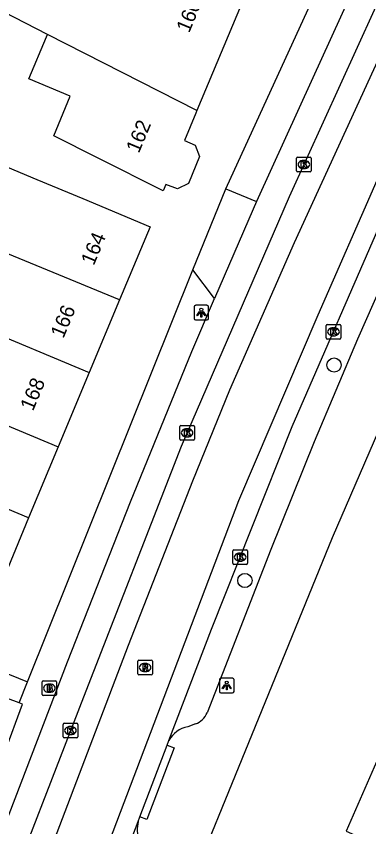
# Model space of a CAD drawing. Extents: x 160356 to 161355, y 381727 to 382845.
# Drawn here: x 160712.8 to 160737, y 382053.9 to 382109.5 of the extents above; entities that cross this region are included whole.
import ezdxf

# ---------------------------------------------------------------- set-up
doc = ezdxf.new("R2010")
doc.units = 0
for name, color, linetype in [('IMGEO_Boom', 7, 'Continuous'), ('IMGEO_Brandkraan', 7, 'Continuous'), ('IMGEO_Kolk', 7, 'Continuous'), ('IMGEO_Lichtpunt', 7, 'Continuous'), ('IMGEO_Pand', 7, 'Continuous'), ('IMGEO_Pand_nummerreeks', 7, 'Continuous'), ('IMGEO_Rijbaan_lokaal_gesloten', 7, 'Continuous'), ('IMGEO_Rioolput', 7, 'Continuous'), ('IMGEO_Voetpad_open', 7, 'Continuous')]:
    doc.layers.add(name, color=color, linetype=linetype)

msp = doc.modelspace()

# ---------------------------------------------------------------- linework, layer by layer
at = {"layer": 'IMGEO_Boom'}
for centre in [(160734.583, 382085.59), (160728.465, 382070.806)]:
    msp.add_circle(centre, 0.489, dxfattribs=at)
at = {"layer": 'IMGEO_Brandkraan'}
for p, q in [((160714.555, 382062.991), (160714.555, 382063.843)), ((160714.63, 382063.917), (160715.482, 382063.917)), ((160715.043, 382063.697), (160715.068, 382063.697)), ((160715.556, 382063.843), (160715.556, 382062.991)), ((160715.066, 382063.137), (160715.041, 382063.137)), ((160715.482, 382062.917), (160714.63, 382062.917))]:
    msp.add_line(p, q, dxfattribs=at)
for points in [[(160714.555, 382062.991), (160714.555, 382063.843)], [(160714.63, 382063.917), (160715.482, 382063.917)], [(160714.903, 382063.617), (160714.903, 382063.217), (160715.116, 382063.217)], [(160715.134, 382063.617), (160714.903, 382063.617)], [(160715.556, 382063.843), (160715.556, 382062.991)], [(160715.082, 382063.536), (160715.028, 382063.536), (160715.028, 382063.46)], [(160715.028, 382063.46), (160715.081, 382063.46)], [(160715.09, 382063.384), (160715.028, 382063.384), (160715.028, 382063.303)], [(160715.028, 382063.303), (160715.09, 382063.303)], [(160715.482, 382062.917), (160714.63, 382062.917)]]:
    msp.add_lwpolyline(points, dxfattribs=at)
for centre, radius, start, end in [((160714.632, 382063.841), 0.0765, 91.552, 178.448), ((160714.632, 382063.841), 0.0765, 91.552, 178.448), ((160715.138, 382063.472), 0.145, 59.4692, 91.5367), ((160715.163, 382063.519), 0.0922, 285.5137, 58.1501), ((160715.48, 382063.841), 0.0765, 1.552, 88.448), ((160715.48, 382063.841), 0.0765, 1.552, 88.448), ((160714.632, 382062.993), 0.0765, 181.552, 268.448), ((160714.632, 382062.993), 0.0765, 181.552, 268.448), ((160715.083, 382063.498), 0.0379, 267.8285, 90.9355), ((160715.091, 382063.343), 0.0404, 269.8759, 90.5077), ((160715.122, 382063.468), 0.251, 268.6676, 293.5347), ((160715.168, 382063.327), 0.105, 301.3115, 78.989), ((160715.48, 382062.993), 0.0765, 271.552, 358.448), ((160715.48, 382062.993), 0.0765, 271.552, 358.448)]:
    msp.add_arc(centre, radius, start, end, dxfattribs=at)
for centre, major_axis, ratio, start_param, end_param in [((160715.042, 382063.417), (-0.387, 0.002), 0.722429, 4.712389, 7.853982), ((160715.067, 382063.417), (-0.39, 0.002), 0.717154, 1.570796, 4.712389)]:
    msp.add_ellipse(centre, major_axis=major_axis, ratio=ratio, start_param=start_param, end_param=end_param, dxfattribs=at)
at = {"layer": 'IMGEO_Kolk'}
for p, q in [((160732.009, 382098.927), (160732.009, 382099.779)), ((160732.084, 382099.853), (160732.936, 382099.853)), ((160733.01, 382099.779), (160733.01, 382098.927)), ((160732.497, 382099.633), (160732.522, 382099.633)), ((160732.936, 382098.853), (160732.084, 382098.853)), ((160732.52, 382099.073), (160732.495, 382099.073)), ((160734.042, 382087.451), (160734.042, 382088.303)), ((160734.117, 382088.377), (160734.969, 382088.377)), ((160734.53, 382088.157), (160734.555, 382088.157)), ((160735.043, 382088.303), (160735.043, 382087.451)), ((160734.553, 382087.597), (160734.528, 382087.597)), ((160734.969, 382087.377), (160734.117, 382087.377)), ((160724.004, 382080.514), (160724.004, 382081.366)), ((160724.079, 382081.44), (160724.931, 382081.44)), ((160725.005, 382081.366), (160725.005, 382080.514)), ((160724.492, 382081.22), (160724.517, 382081.22)), ((160724.931, 382080.44), (160724.079, 382080.44)), ((160724.515, 382080.66), (160724.49, 382080.66)), ((160727.641, 382071.985), (160727.641, 382072.837)), ((160727.716, 382072.911), (160728.568, 382072.911)), ((160728.129, 382072.691), (160728.154, 382072.691)), ((160728.642, 382072.837), (160728.642, 382071.985)), ((160728.568, 382071.911), (160727.716, 382071.911)), ((160728.152, 382072.131), (160728.127, 382072.131)), ((160716.003, 382060.08), (160716.003, 382060.932)), ((160716.078, 382061.006), (160716.93, 382061.006)), ((160716.491, 382060.786), (160716.516, 382060.786)), ((160717.004, 382060.932), (160717.004, 382060.08)), ((160716.514, 382060.226), (160716.489, 382060.226)), ((160716.93, 382060.006), (160716.078, 382060.006))]:
    msp.add_line(p, q, dxfattribs=at)
for points in [[(160732.009, 382098.927), (160732.009, 382099.779)], [(160732.084, 382099.853), (160732.936, 382099.853)], [(160733.01, 382099.779), (160733.01, 382098.927)], [(160732.33, 382099.553), (160732.453, 382099.553), (160732.453, 382099.402), (160732.583, 382099.553), (160732.747, 382099.553), (160732.601, 382099.402), (160732.754, 382099.153), (160732.602, 382099.153), (160732.517, 382099.317), (160732.453, 382099.25), (160732.453, 382099.153), (160732.33, 382099.153), (160732.33, 382099.553)], [(160732.936, 382098.853), (160732.084, 382098.853)], [(160734.042, 382087.451), (160734.042, 382088.303)], [(160734.117, 382088.377), (160734.969, 382088.377)], [(160734.363, 382088.077), (160734.486, 382088.077), (160734.486, 382087.926), (160734.616, 382088.077), (160734.78, 382088.077), (160734.634, 382087.926), (160734.787, 382087.677), (160734.635, 382087.677), (160734.55, 382087.841), (160734.486, 382087.774), (160734.486, 382087.677), (160734.363, 382087.677), (160734.363, 382088.077)], [(160735.043, 382088.303), (160735.043, 382087.451)], [(160734.969, 382087.377), (160734.117, 382087.377)], [(160724.004, 382080.514), (160724.004, 382081.366)], [(160724.079, 382081.44), (160724.931, 382081.44)], [(160725.005, 382081.366), (160725.005, 382080.514)], [(160724.325, 382081.14), (160724.448, 382081.14), (160724.448, 382080.989), (160724.578, 382081.14), (160724.742, 382081.14), (160724.596, 382080.989), (160724.749, 382080.74), (160724.597, 382080.74), (160724.512, 382080.904), (160724.448, 382080.837), (160724.448, 382080.74), (160724.325, 382080.74), (160724.325, 382081.14)], [(160724.931, 382080.44), (160724.079, 382080.44)], [(160727.641, 382071.985), (160727.641, 382072.837)], [(160727.716, 382072.911), (160728.568, 382072.911)], [(160727.962, 382072.611), (160728.085, 382072.611), (160728.085, 382072.46), (160728.215, 382072.611), (160728.379, 382072.611), (160728.233, 382072.46), (160728.386, 382072.211), (160728.234, 382072.211), (160728.149, 382072.375), (160728.085, 382072.308), (160728.085, 382072.211), (160727.962, 382072.211), (160727.962, 382072.611)], [(160728.642, 382072.837), (160728.642, 382071.985)], [(160728.568, 382071.911), (160727.716, 382071.911)], [(160716.003, 382060.08), (160716.003, 382060.932)], [(160716.078, 382061.006), (160716.93, 382061.006)], [(160717.004, 382060.932), (160717.004, 382060.08)], [(160716.324, 382060.706), (160716.447, 382060.706), (160716.447, 382060.555), (160716.577, 382060.706), (160716.741, 382060.706), (160716.595, 382060.555), (160716.748, 382060.306), (160716.596, 382060.306), (160716.511, 382060.47), (160716.447, 382060.403), (160716.447, 382060.306), (160716.324, 382060.306), (160716.324, 382060.706)], [(160716.93, 382060.006), (160716.078, 382060.006)]]:
    msp.add_lwpolyline(points, dxfattribs=at)
for centre, start, end in [((160732.086, 382099.777), 91.552, 178.448), ((160732.086, 382099.777), 91.552, 178.448), ((160732.934, 382099.777), 1.552, 88.448), ((160732.934, 382099.777), 1.552, 88.448), ((160732.086, 382098.929), 181.552, 268.448), ((160732.086, 382098.929), 181.552, 268.448), ((160732.934, 382098.929), 271.552, 358.448), ((160732.934, 382098.929), 271.552, 358.448), ((160734.119, 382088.301), 91.552, 178.448), ((160734.119, 382088.301), 91.552, 178.448), ((160734.967, 382088.301), 1.552, 88.448), ((160734.967, 382088.301), 1.552, 88.448), ((160734.119, 382087.453), 181.552, 268.448), ((160734.119, 382087.453), 181.552, 268.448), ((160734.967, 382087.453), 271.552, 358.448), ((160734.967, 382087.453), 271.552, 358.448), ((160724.081, 382081.364), 91.552, 178.448), ((160724.081, 382081.364), 91.552, 178.448), ((160724.929, 382081.364), 1.552, 88.448), ((160724.929, 382081.364), 1.552, 88.448), ((160724.081, 382080.516), 181.552, 268.448), ((160724.081, 382080.516), 181.552, 268.448), ((160724.929, 382080.516), 271.552, 358.448), ((160724.929, 382080.516), 271.552, 358.448), ((160727.718, 382072.835), 91.552, 178.448), ((160727.718, 382072.835), 91.552, 178.448), ((160728.566, 382072.835), 1.552, 88.448), ((160728.566, 382072.835), 1.552, 88.448), ((160727.718, 382071.987), 181.552, 268.448), ((160727.718, 382071.987), 181.552, 268.448), ((160728.566, 382071.987), 271.552, 358.448), ((160728.566, 382071.987), 271.552, 358.448), ((160716.08, 382060.93), 91.552, 178.448), ((160716.08, 382060.93), 91.552, 178.448), ((160716.928, 382060.93), 1.552, 88.448), ((160716.928, 382060.93), 1.552, 88.448), ((160716.08, 382060.082), 181.552, 268.448), ((160716.08, 382060.082), 181.552, 268.448), ((160716.928, 382060.082), 271.552, 358.448), ((160716.928, 382060.082), 271.552, 358.448)]:
    msp.add_arc(centre, 0.0765, start, end, dxfattribs=at)
for centre, major_axis, ratio, start_param, end_param in [((160732.496, 382099.353), (-0.387, 0.002), 0.722429, 4.712389, 7.853982), ((160732.521, 382099.353), (-0.39, 0.002), 0.717154, 1.570796, 4.712389), ((160734.529, 382087.877), (-0.387, 0.002), 0.722429, 4.712389, 7.853982), ((160734.554, 382087.877), (-0.39, 0.002), 0.717154, 1.570796, 4.712389), ((160724.491, 382080.94), (-0.387, 0.002), 0.722429, 4.712389, 7.853982), ((160724.516, 382080.94), (-0.39, 0.002), 0.717154, 1.570796, 4.712389), ((160728.128, 382072.411), (-0.387, 0.002), 0.722429, 4.712389, 7.853982), ((160728.153, 382072.411), (-0.39, 0.002), 0.717154, 1.570796, 4.712389), ((160716.49, 382060.506), (-0.387, 0.002), 0.722429, 4.712389, 7.853982), ((160716.515, 382060.506), (-0.39, 0.002), 0.717154, 1.570796, 4.712389)]:
    msp.add_ellipse(centre, major_axis=major_axis, ratio=ratio, start_param=start_param, end_param=end_param, dxfattribs=at)
at = {"layer": 'IMGEO_Lichtpunt'}
for p, q in [((160725.881, 382089.69), (160725.073, 382089.69)), ((160725.881, 382089.69), (160725.073, 382089.69)), ((160724.979, 382089.595), (160724.979, 382088.788)), ((160724.979, 382089.595), (160724.979, 382088.788)), ((160725.975, 382088.788), (160725.975, 382089.595)), ((160725.975, 382088.788), (160725.975, 382089.595)), ((160725.073, 382088.694), (160725.881, 382088.694)), ((160725.073, 382088.694), (160725.881, 382088.694)), ((160726.724, 382064.001), (160726.724, 382063.194)), ((160726.724, 382064.001), (160726.724, 382063.194)), ((160727.626, 382064.096), (160726.818, 382064.096)), ((160727.626, 382064.096), (160726.818, 382064.096)), ((160727.72, 382063.194), (160727.72, 382064.001)), ((160727.72, 382063.194), (160727.72, 382064.001)), ((160726.818, 382063.1), (160727.626, 382063.1)), ((160726.818, 382063.1), (160727.626, 382063.1))]:
    msp.add_line(p, q, dxfattribs=at)
for points in [[(160725.353, 382089.259), (160725.392, 382089.231), (160725.204, 382088.969), (160725.166, 382088.996), (160725.353, 382089.259)], [(160725.455, 382089.211), (160725.502, 382089.211), (160725.502, 382088.889), (160725.455, 382088.889), (160725.455, 382089.211)], [(160725.565, 382089.231), (160725.603, 382089.258), (160725.79, 382088.996), (160725.751, 382088.968), (160725.565, 382089.231)], [(160727.098, 382063.665), (160727.137, 382063.637), (160726.949, 382063.375), (160726.911, 382063.402), (160727.098, 382063.665)], [(160727.2, 382063.617), (160727.247, 382063.617), (160727.247, 382063.295), (160727.2, 382063.295), (160727.2, 382063.617)], [(160727.31, 382063.637), (160727.348, 382063.664), (160727.535, 382063.402), (160727.496, 382063.374), (160727.31, 382063.637)]]:
    msp.add_lwpolyline(points, dxfattribs=at)
for centre in [(160725.478, 382089.393), (160727.223, 382063.799)]:
    msp.add_circle(centre, 0.0994, dxfattribs=at)
for centre, start, end in [((160725.073, 382089.595), 90, 180), ((160725.073, 382089.595), 90, 180), ((160725.881, 382089.595), 0, 90), ((160725.881, 382089.595), 0, 90), ((160725.073, 382088.788), 180, 270), ((160725.073, 382088.788), 180, 270), ((160725.881, 382088.788), 270, 0), ((160725.881, 382088.788), 270, 360), ((160726.818, 382064.001), 90, 180), ((160726.818, 382064.001), 90, 180), ((160727.626, 382064.001), 0, 90), ((160727.626, 382064.001), 0, 90), ((160726.818, 382063.194), 180, 270), ((160726.818, 382063.194), 180, 270), ((160727.626, 382063.194), 270, 0), ((160727.626, 382063.194), 270, 360)]:
    msp.add_arc(centre, 0.0946, start, end, dxfattribs=at)
at = {"layer": 'IMGEO_Pand'}
for points in [[(160710.646, 382131.897), (160718.093, 382128.018), (160714.857, 382120.267), (160725.141, 382115.974), (160726.072, 382115.585), (160729.755, 382114.048), (160725.167, 382103.056)], [(160714.928, 382108.286), (160710.416, 382110.591), (160712.85, 382116.423), (160711.867, 382116.833), (160711.243, 382118.345), (160712.444, 382121.222), (160706.387, 382123.75)], [(160725.167, 382103.056), (160725.093, 382102.878), (160724.314, 382101.012), (160725.058, 382100.672), (160725.348, 382099.893), (160724.608, 382098.057), (160723.848, 382097.692), (160723.054, 382097.993), (160722.864, 382097.539), (160718.402, 382099.794), (160715.368, 382101.332), (160716.477, 382104.047), (160713.651, 382105.227), (160714.859, 382108.12), (160714.928, 382108.286)], [(160725.167, 382103.056), (160714.928, 382108.286)], [(160705.021, 382096.184), (160706.046, 382098.683), (160708.931, 382097.5), (160709.991, 382100.084), (160714.196, 382098.329), (160717.351, 382097.012), (160721.965, 382095.086), (160719.873, 382090.074)], [(160719.873, 382090.074), (160705.021, 382096.184)], [(160719.873, 382090.074), (160717.79, 382085.085)], [(160710.019, 382088.329), (160717.79, 382085.085)], [(160703.134, 382085.209), (160715.659, 382079.98)], [(160717.79, 382085.085), (160715.659, 382079.98)], [(160715.659, 382079.98), (160713.624, 382075.104)], [(160713.624, 382075.104), (160705.911, 382078.324)], [(160713.624, 382075.104), (160711.651, 382070.378)], [(160712.982, 382062.413), (160708.538, 382064.066), (160705.874, 382065.057), (160700.966, 382066.882)], [(160710.773, 382055.733), (160713.224, 382062.323), (160712.982, 382062.413)], [(160737.815, 382059.102), (160735.404, 382053.605), (160739.983, 382051.597), (160743.832, 382049.994), (160746.214, 382055.425)]]:
    msp.add_lwpolyline(points, dxfattribs=at)
at = {"layer": 'IMGEO_Rijbaan_lokaal_gesloten'}
for points in [[(160704.275, 382025.25), (160710.123, 382039.204), (160720.494, 382066.374), (160724.887, 382077.653), (160727.444, 382083.882), (160731.871, 382093.997), (160742.756, 382117.768), (160747.076, 382126.71), (160748.813, 382130.153), (160751.633, 382135.727), (160755.42, 382142.776), (160760.731, 382152.677), (160766.428, 382162.546), (160770.494, 382169.628), (160769.164, 382170.249)], [(160774.485, 382166.436), (160773.018, 382167.169), (160767.084, 382156.956), (160759.953, 382144.071), (160758.33, 382141.071), (160754.903, 382134.448), (160748.477, 382121.661), (160743.231, 382110.677), (160737.526, 382098.251), (160733.461, 382089.005), (160728.018, 382076.284), (160718.969, 382052.415), (160712.871, 382036.35), (160706.444, 382018.907), (160701.297, 382006.186), (160702.724, 382005.472)], [(160747.213, 382130.437), (160738.5, 382112.538), (160731.504, 382097.136), (160724.098, 382079.993), (160717.39, 382062.79), (160711.373, 382047.241), (160705.42, 382031.515), (160704.223, 382028.902)], [(160723.26, 382059.82), (160726.166, 382067.458), (160731.709, 382081.366), (160738.037, 382095.914), (160744.243, 382109.241), (160745.645, 382112.221)], [(160723.139, 382059.504), (160723.26, 382059.82)], [(160721.269, 382054.588), (160723.139, 382059.504)], [(160709.375, 382023.124), (160713.284, 382033.416), (160713.707, 382034.733), (160721.146, 382054.264)], [(160721.146, 382054.264), (160721.269, 382054.588)]]:
    msp.add_lwpolyline(points, dxfattribs=at)
at = {"layer": 'IMGEO_Rioolput'}
for p, q in [((160721.122, 382064.408), (160721.122, 382065.26)), ((160721.197, 382065.334), (160722.049, 382065.334)), ((160722.123, 382065.26), (160722.123, 382064.408)), ((160721.61, 382065.114), (160721.635, 382065.114)), ((160722.049, 382064.334), (160721.197, 382064.334)), ((160721.633, 382064.554), (160721.608, 382064.554))]:
    msp.add_line(p, q, dxfattribs=at)
for points in [[(160721.122, 382064.408), (160721.122, 382065.26)], [(160721.197, 382065.334), (160722.049, 382065.334)], [(160722.123, 382065.26), (160722.123, 382064.408)], [(160721.711, 382065.032), (160721.459, 382065.034), (160721.459, 382064.634)], [(160721.459, 382064.634), (160721.583, 382064.634), (160721.583, 382064.796), (160721.594, 382064.796)], [(160721.637, 382064.953), (160721.583, 382064.953), (160721.583, 382064.872)], [(160721.583, 382064.872), (160721.635, 382064.872)], [(160721.641, 382064.767), (160721.712, 382064.634), (160721.852, 382064.634), (160721.787, 382064.76)], [(160722.049, 382064.334), (160721.197, 382064.334)]]:
    msp.add_lwpolyline(points, dxfattribs=at)
for centre, radius, start, end in [((160721.199, 382065.258), 0.0765, 91.552, 178.448), ((160721.199, 382065.258), 0.0765, 91.552, 178.448), ((160722.047, 382065.258), 0.0765, 1.552, 88.448), ((160722.047, 382065.258), 0.0765, 1.552, 88.448), ((160721.593, 382064.743), 0.0533, 26.0293, 88.6989), ((160721.619, 382065.061), 0.19, 274.7715, 282.9687), ((160721.643, 382064.857), 0.0964, 77.0061, 93.1865), ((160721.657, 382064.914), 0.0378, 276.6634, 79.6772), ((160721.71, 382064.922), 0.109, 350.3612, 89.416), ((160721.708, 382064.922), 0.112, 277.5842, 350.9817), ((160721.692, 382064.707), 0.108, 29.5134, 73.7905), ((160721.199, 382064.41), 0.0765, 181.552, 268.448), ((160721.199, 382064.41), 0.0765, 181.552, 268.448), ((160722.047, 382064.41), 0.0765, 271.552, 358.448), ((160722.047, 382064.41), 0.0765, 271.552, 358.448)]:
    msp.add_arc(centre, radius, start, end, dxfattribs=at)
for centre, major_axis, ratio, start_param, end_param in [((160721.609, 382064.834), (-0.387, 0.002), 0.722429, 4.712389, 7.853982), ((160721.634, 382064.834), (-0.39, 0.002), 0.717154, 1.570796, 4.712389)]:
    msp.add_ellipse(centre, major_axis=major_axis, ratio=ratio, start_param=start_param, end_param=end_param, dxfattribs=at)
at = {"layer": 'IMGEO_Voetpad_open'}
for points in [[(160707.027, 382005.872), (160723.769, 382047.981), (160723.909, 382047.851), (160734.483, 382073.75), (160746.148, 382100.741), (160750.887, 382111.2), (160755.847, 382121.079), (160757.838, 382125.044), (160765.277, 382139.388)], [(160727.159, 382097.684), (160733.561, 382111.687)], [(160735.627, 382110.796), (160733.119, 382105.306), (160729.265, 382096.815)], [(160746.198, 382109.393), (160742.095, 382100.543), (160739.007, 382093.724), (160736.186, 382087.376), (160733.213, 382080.329), (160730.253, 382072.926), (160725.881, 382061.727)], [(160724.9, 382092.119), (160727.159, 382097.684)], [(160727.159, 382097.684), (160729.265, 382096.815)], [(160729.265, 382096.815), (160729.027, 382096.291), (160726.382, 382090.148)], [(160713.559, 382063.852), (160724.9, 382092.119)], [(160726.382, 382090.148), (160724.9, 382092.119)], [(160703.919, 382032.385), (160710.641, 382050.478), (160716.296, 382065.22), (160720.616, 382076.203), (160724.822, 382086.526), (160726.382, 382090.148)], [(160709.591, 382065.444), (160713.559, 382063.852)], [(160712.982, 382062.413), (160713.559, 382063.852)], [(160725.081, 382060.965), (160724.548, 382060.775)], [(160723.139, 382059.504), (160723.606, 382059.327), (160721.736, 382054.411), (160721.269, 382054.588)]]:
    msp.add_lwpolyline(points, dxfattribs=at)
for centre, radius, start, end in [((160724.565, 382062.307), 1.438, 291.014, 336.1987), ((160724.877, 382058.986), 1.819, 100.4045, 152.7063), ((160723.419, 382053.719), 2.338, 166.512, 198.7812)]:
    msp.add_arc(centre, radius, start, end, dxfattribs=at)

# ---------------------------------------------------------------- texts
at = {"layer": 'IMGEO_Pand_nummerreeks'}
for s, rotation, p in [('160', 67.3455, (160724.642, 382108.338)), ('162', 67.3455, (160721.194, 382100.079)), ('164', 67.3397, (160718.101, 382092.371)), ('166', 67.3397, (160716.016, 382087.376)), ('168', 67.342, (160713.932, 382082.384))]:
    msp.add_text(s, height=1, rotation=rotation, dxfattribs=at).set_placement(p)

doc.saveas('drawing.dxf')
